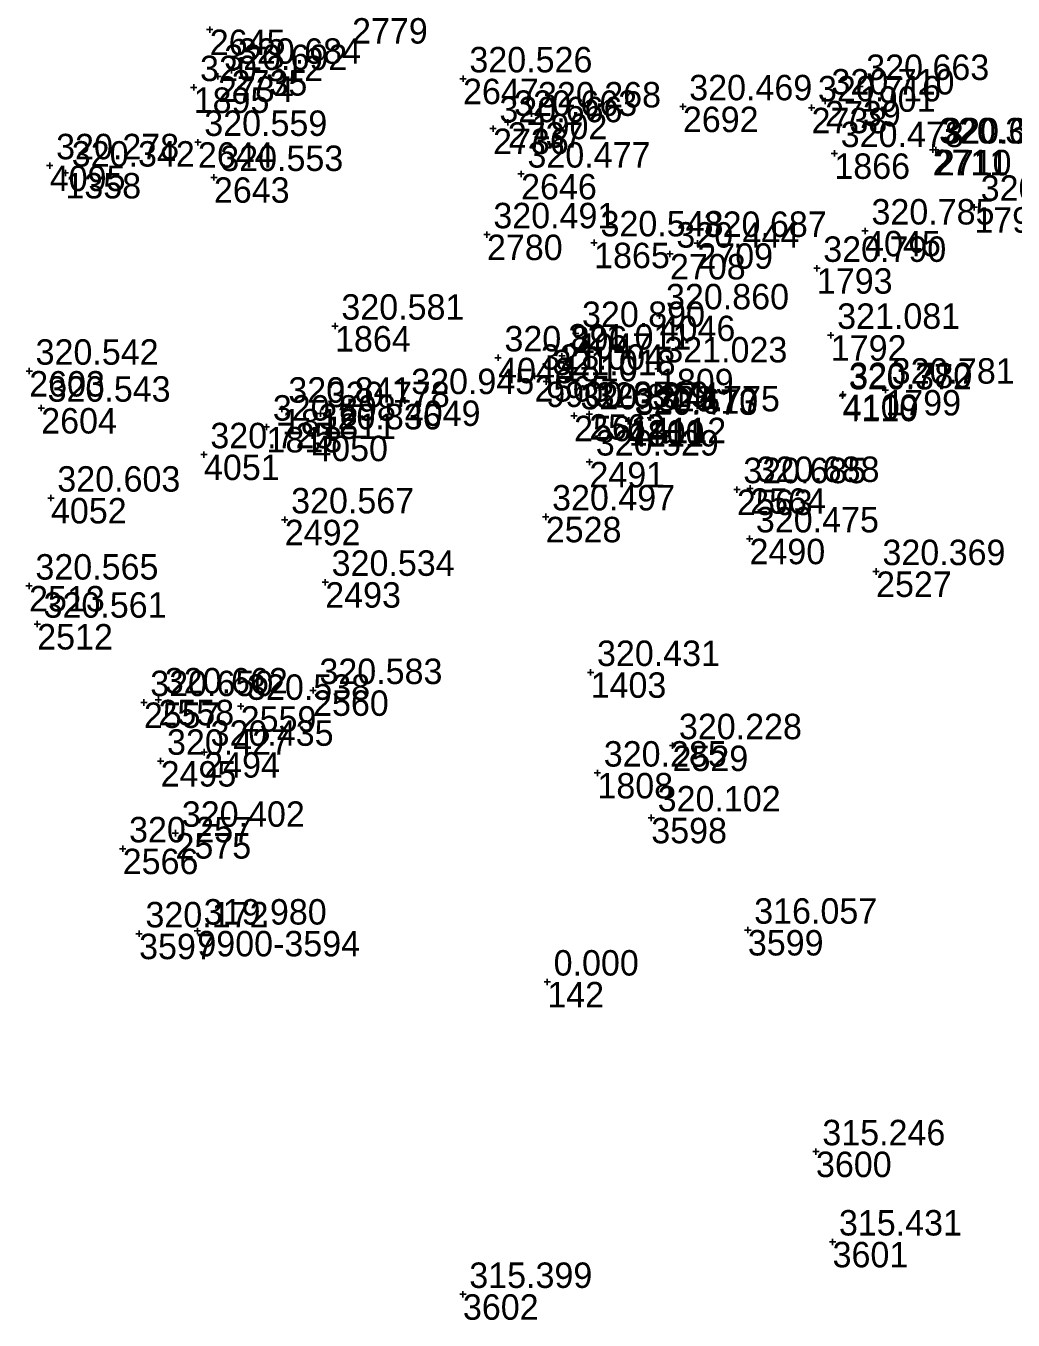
# Model space of a CAD drawing. Extents: x -829398 to -819400, y -1074439 to -1067977.
# Drawn here: x -822035.6 to -821989.1, y -1070394.1 to -1070333 of the extents above; entities that cross this region are included whole.
import ezdxf

# ---------------------------------------------------------------- set-up
doc = ezdxf.new("R2010")
doc.units = 0
for name, color, linetype in [('Vrstva 60', 7, 'Continuous'), ('Vrstva 61', 7, 'Continuous'), ('Čísla bodů_doměření_2012', 7, 'Continuous')]:
    doc.layers.add(name, color=color, linetype=linetype)

# ---------------------------------------------------------------- blocks, each defined once
blk = doc.blocks.new('BOD')
at = {"layer": 'Čísla bodů_doměření_2012'}
for p, q in [((-0.15, 0), (0.15, 0)), ((0, -0.15), (0, 0.15))]:
    blk.add_line(p, q, dxfattribs=at)

msp = doc.modelspace()

# ---------------------------------------------------------------- block references
at = {"layer": 'Vrstva 60'}
for p in [(-822026.976, -1070333.213), (-822026.976, -1070333.213), (-822026.592, -1070335.42), (-822026.592, -1070335.42), (-822025.946, -1070335.126), (-822025.946, -1070335.126), (-822015.032, -1070335.53), (-822015.032, -1070335.53), (-822027.734, -1070335.942), (-822027.734, -1070335.942), (-821996.32, -1070335.889), (-821996.32, -1070335.889), (-821997.959, -1070336.574), (-821997.959, -1070336.574), (-822011.797, -1070337.183), (-822011.797, -1070337.183), (-822004.666, -1070336.847), (-822004.666, -1070336.847), (-821998.596, -1070336.9), (-821998.596, -1070336.9), (-822013.617, -1070337.882), (-822013.617, -1070337.882), (-822012.922, -1070337.582), (-822012.922, -1070337.582), (-822027.536, -1070338.527), (-822027.536, -1070338.527), (-821997.522, -1070339.053), (-821997.522, -1070339.053), (-821992.886, -1070338.881), (-821992.886, -1070338.881), (-821992.739, -1070338.886), (-821992.739, -1070338.886), (-822034.521, -1070339.628), (-822034.521, -1070339.628), (-822033.783, -1070339.974), (-822033.783, -1070339.974), (-822026.781, -1070340.18), (-822026.781, -1070340.18), (-822012.294, -1070340.021), (-822012.294, -1070340.021), (-821990.922, -1070341.587), (-821990.922, -1070341.587), (-822013.904, -1070342.882), (-822013.904, -1070342.882), (-821996.072, -1070342.704), (-821996.072, -1070342.704), (-822008.85, -1070343.264), (-822008.85, -1070343.264), (-822003.984, -1070343.289), (-822003.984, -1070343.289), (-822005.274, -1070343.794), (-822005.274, -1070343.794), (-821998.347, -1070344.466), (-821998.347, -1070344.466), (-822005.761, -1070346.704), (-822005.761, -1070346.704), (-822021.069, -1070347.193), (-822021.069, -1070347.193), (-822009.723, -1070347.536), (-822009.723, -1070347.536), (-821997.691, -1070347.624), (-821997.691, -1070347.624), (-822013.38, -1070348.689), (-822013.38, -1070348.689), (-822010.367, -1070348.6), (-822010.367, -1070348.6), (-822035.489, -1070349.316), (-822035.489, -1070349.316), (-822011.66, -1070349.554), (-822011.66, -1070349.554), (-822005.84, -1070349.207), (-822005.84, -1070349.207), (-822011.109, -1070349.81), (-821995.118, -1070350.209), (-822017.778, -1070350.703), (-822017.778, -1070350.703), (-821997.141, -1070350.48), (-821997.12, -1070350.42), (-822034.924, -1070351.06), (-822034.924, -1070351.06), (-822023.57, -1070351.106), (-822023.57, -1070351.106), (-822021.76, -1070351.317), (-822021.76, -1070351.317), (-822009.796, -1070351.422), (-822009.796, -1070351.422), (-822009.083, -1070351.348), (-822009.083, -1070351.348), (-822024.302, -1070351.952), (-822024.302, -1070351.952), (-822007.242, -1070351.678), (-822007.215, -1070351.631), (-822006.193, -1070351.516), (-822022.143, -1070352.364), (-822022.143, -1070352.364), (-822027.249, -1070353.255), (-822027.249, -1070353.255), (-822009.072, -1070353.599), (-822009.072, -1070353.599), (-822002.117, -1070354.903), (-822002.117, -1070354.903), (-822001.494, -1070354.845), (-822001.494, -1070354.845), (-822034.465, -1070355.301), (-822034.465, -1070355.301), (-822023.439, -1070356.328), (-822023.439, -1070356.328), (-822011.132, -1070356.188), (-822011.132, -1070356.188), (-822001.523, -1070357.223), (-822001.523, -1070357.223), (-821995.555, -1070358.766), (-821995.555, -1070358.766), (-822021.529, -1070359.271), (-822021.529, -1070359.271), (-822035.497, -1070359.448), (-822035.497, -1070359.448), (-822035.114, -1070361.245), (-822035.114, -1070361.245), (-822009.016, -1070363.522), (-822009.016, -1070363.522), (-822029.396, -1070364.817), (-822029.396, -1070364.817), (-822022.105, -1070364.373), (-822022.105, -1070364.373), (-822030.083, -1070364.943), (-822030.083, -1070364.943), (-822025.517, -1070365.118), (-822025.517, -1070365.118), (-822027.238, -1070367.286), (-822027.238, -1070367.286), (-822005.153, -1070366.975), (-822005.153, -1070366.975), (-822029.293, -1070367.708), (-822029.293, -1070367.708), (-822008.696, -1070368.266), (-822008.696, -1070368.266), (-822006.155, -1070370.382), (-822006.155, -1070370.382), (-822028.594, -1070371.105), (-822028.594, -1070371.105), (-822031.081, -1070371.838), (-822031.081, -1070371.838), (-822030.308, -1070375.847), (-822030.308, -1070375.847), (-822027.562, -1070375.715), (-822001.602, -1070375.674), (-822001.602, -1070375.674), (-822011.06, -1070378.12), (-821998.39, -1070386.123), (-821998.39, -1070386.123), (-821997.607, -1070390.378), (-821997.607, -1070390.378), (-822015.038, -1070392.85), (-822015.038, -1070392.85)]:
    msp.add_blockref('BOD', p, dxfattribs=at)

# ---------------------------------------------------------------- texts
for s, p in [('2779', (-822020.265, -1070333.873)), ('2645', (-822026.976, -1070334.413)), ('2734', (-822026.592, -1070336.62)), ('2735', (-822025.946, -1070336.326)), ('1895', (-822027.734, -1070337.142)), ('2647', (-822015.032, -1070336.73)), ('1901', (-821996.32, -1070337.089)), ('2739', (-821997.959, -1070337.774)), ('1902', (-822011.797, -1070338.383)), ('2692', (-822004.666, -1070338.047)), ('2738', (-821998.596, -1070338.1)), ('2736', (-822013.617, -1070339.082)), ('2737', (-822012.922, -1070338.782)), ('2644', (-822027.536, -1070339.727)), ('1866', (-821997.522, -1070340.253)), ('2711', (-821992.886, -1070340.081)), ('2710', (-821992.739, -1070340.086)), ('4095', (-822034.521, -1070340.828)), ('1358', (-822033.783, -1070341.174)), ('2643', (-822026.781, -1070341.38)), ('2646', (-822012.294, -1070341.221)), ('1794', (-821990.922, -1070342.787)), ('4045', (-821996.072, -1070343.904)), ('2780', (-822013.904, -1070344.082)), ('1865', (-822008.85, -1070344.464)), ('2709', (-822003.984, -1070344.489)), ('2708', (-822005.274, -1070344.994)), ('1793', (-821998.347, -1070345.666)), ('4046', (-822005.761, -1070347.904)), ('1864', (-822021.069, -1070348.393)), ('4047', (-822009.723, -1070348.736)), ('1792', (-821997.691, -1070348.824)), ('4048', (-822013.38, -1070349.889)), ('1810', (-822010.367, -1070349.8)), ('2603', (-822035.489, -1070350.516)), ('1809', (-822005.84, -1070350.407)), ('2565', (-822011.66, -1070350.754)), ('9900-3519', (-822011.109, -1070351.01)), ('4049', (-822017.778, -1070351.903)), ('4110', (-821997.141, -1070351.68)), ('4109', (-821997.12, -1070351.62)), ('1799', (-821995.118, -1070351.409)), ('2604', (-822034.924, -1070352.26)), ('1812', (-822023.57, -1070352.306)), ('1811', (-822021.76, -1070352.517)), ('2561', (-822009.796, -1070352.622)), ('2562', (-822009.083, -1070352.548)), ('4111', (-822007.242, -1070352.878)), ('1800', (-822007.215, -1070352.831)), ('4112', (-822006.193, -1070352.716)), ('1813', (-822024.302, -1070353.152)), ('4050', (-822022.143, -1070353.564)), ('4051', (-822027.249, -1070354.455)), ('2491', (-822009.072, -1070354.799)), ('2563', (-822002.117, -1070356.103)), ('2564', (-822001.494, -1070356.045)), ('4052', (-822034.465, -1070356.501)), ('2528', (-822011.132, -1070357.388)), ('2492', (-822023.439, -1070357.528)), ('2490', (-822001.523, -1070358.423)), ('2527', (-821995.555, -1070359.966)), ('2513', (-822035.497, -1070360.648)), ('2493', (-822021.529, -1070360.471)), ('2512', (-822035.114, -1070362.445)), ('1403', (-822009.016, -1070364.722)), ('2560', (-822022.105, -1070365.573)), ('2557', (-822030.083, -1070366.143)), ('2558', (-822029.396, -1070366.017)), ('2559', (-822025.517, -1070366.318)), ('2529', (-822005.153, -1070368.175)), ('2495', (-822029.293, -1070368.908)), ('2494', (-822027.238, -1070368.486)), ('1808', (-822008.696, -1070369.466)), ('3598', (-822006.155, -1070371.582)), ('2575', (-822028.594, -1070372.305)), ('2566', (-822031.081, -1070373.038)), ('9900-3594', (-822027.562, -1070376.915)), ('3599', (-822001.602, -1070376.874)), ('3597', (-822030.308, -1070377.047)), ('142', (-822011.06, -1070379.32)), ('3600', (-821998.39, -1070387.323)), ('3601', (-821997.607, -1070391.578)), ('3602', (-822015.038, -1070394.05))]:
    msp.add_text(s, height=1.2, dxfattribs=at).set_placement(p)
at = {"layer": 'Vrstva 61'}
for s, p in [('320.692', (-822026.292, -1070335.12)), ('320.684', (-822025.646, -1070334.826)), ('320.526', (-822014.732, -1070335.23)), ('320.312', (-822027.434, -1070335.642)), ('320.663', (-821996.02, -1070335.589)), ('320.469', (-822004.366, -1070336.547)), ('320.716', (-821998.296, -1070336.6)), ('320.710', (-821997.659, -1070336.274)), ('320.268', (-822011.497, -1070336.883)), ('320.666', (-822013.317, -1070337.582)), ('320.663', (-822012.622, -1070337.282)), ('320.559', (-822027.236, -1070338.227)), ('320.478', (-821997.222, -1070338.753)), ('320.390', (-821992.586, -1070338.581)), ('320.672', (-821992.439, -1070338.586)), ('320.278', (-822034.221, -1070339.328)), ('320.342', (-822033.483, -1070339.674)), ('320.553', (-822026.481, -1070339.88)), ('320.477', (-822011.994, -1070339.721)), ('320.850', (-821990.622, -1070341.287)), ('320.491', (-822013.604, -1070342.582)), ('320.785', (-821995.772, -1070342.404)), ('320.548', (-822008.55, -1070342.964)), ('320.687', (-822003.684, -1070342.989)), ('320.444', (-822004.974, -1070343.494)), ('320.790', (-821998.047, -1070344.166)), ('320.860', (-822005.461, -1070346.404)), ('320.581', (-822020.769, -1070346.893)), ('320.890', (-822009.423, -1070347.236)), ('321.081', (-821997.391, -1070347.324)), ('320.896', (-822013.08, -1070348.389)), ('321.011', (-822010.067, -1070348.3)), ('320.542', (-822035.189, -1070349.016)), ('321.004', (-822011.36, -1070349.254)), ('321.023', (-822005.54, -1070348.907)), ('321.018', (-822010.809, -1070349.51)), ('320.781', (-821994.818, -1070349.909)), ('320.945', (-822017.478, -1070350.403)), ('320.372', (-821996.841, -1070350.18)), ('320.780', (-821996.82, -1070350.12)), ('320.543', (-822034.624, -1070350.76)), ('320.841', (-822023.27, -1070350.806)), ('320.778', (-822021.46, -1070351.017)), ('320.874', (-822009.496, -1070351.122)), ('320.874', (-822008.783, -1070351.048)), ('320.775', (-822005.893, -1070351.216)), ('320.898', (-822024.002, -1070351.652)), ('320.473', (-822006.942, -1070351.378)), ('320.610', (-822006.915, -1070351.331)), ('320.836', (-822021.843, -1070352.064)), ('320.725', (-822026.949, -1070352.955)), ('320.529', (-822008.772, -1070353.299)), ('320.685', (-822001.817, -1070354.603)), ('320.688', (-822001.194, -1070354.545)), ('320.603', (-822034.165, -1070355.001)), ('320.567', (-822023.139, -1070356.028)), ('320.497', (-822010.832, -1070355.888)), ('320.475', (-822001.223, -1070356.923)), ('320.369', (-821995.255, -1070358.466)), ('320.565', (-822035.197, -1070359.148)), ('320.534', (-822021.229, -1070358.971)), ('320.561', (-822034.814, -1070360.945)), ('320.431', (-822008.716, -1070363.222)), ('320.583', (-822021.805, -1070364.073)), ('320.650', (-822029.783, -1070364.643)), ('320.662', (-822029.096, -1070364.517)), ('320.538', (-822025.217, -1070364.818)), ('320.435', (-822026.938, -1070366.986)), ('320.228', (-822004.853, -1070366.675)), ('320.427', (-822028.993, -1070367.408)), ('320.285', (-822008.396, -1070367.966)), ('320.102', (-822005.855, -1070370.082)), ('320.402', (-822028.294, -1070370.805)), ('320.257', (-822030.781, -1070371.538)), ('320.172', (-822030.008, -1070375.547)), ('319.980', (-822027.262, -1070375.415)), ('316.057', (-822001.302, -1070375.374)), ('0.000', (-822010.76, -1070377.82)), ('315.246', (-821998.09, -1070385.823)), ('315.431', (-821997.307, -1070390.078)), ('315.399', (-822014.738, -1070392.55))]:
    msp.add_text(s, height=1.2, dxfattribs=at).set_placement(p)

doc.saveas('drawing.dxf')
